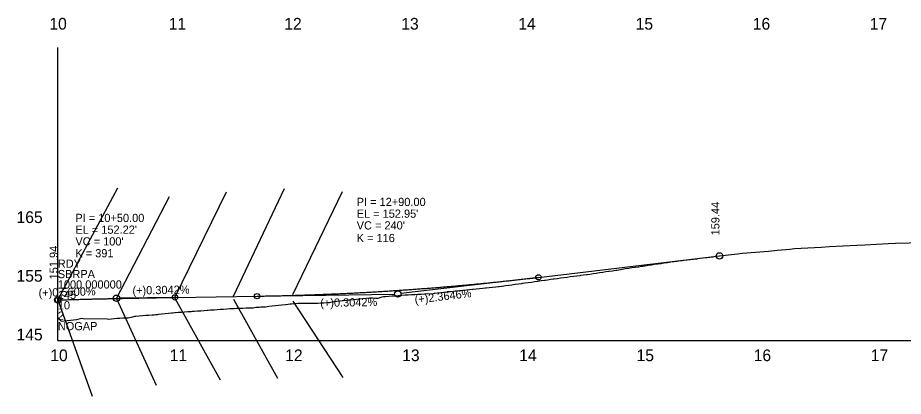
# Model space of a CAD drawing. Extents: x 573468 to 580768, y -57414 to -51768.
# Drawn here: x 573736 to 574492, y -54915 to -54592 of the extents above; entities that cross this region are included whole.
import ezdxf

# ---------------------------------------------------------------- set-up
doc = ezdxf.new("R2010")
doc.units = 0
for name, color, linetype in [('Exist Profile Cell', 7, 'Continuous'), ('Exist Vertical Profile Ground Line', 7, 'Continuous'), ('Exist Vertical Profile Horizontal Axis Label Major', 7, 'Continuous'), ('Exist Vertical Profile Vertical Axis Label', 7, 'Continuous'), ('Prop Vertical Profile Curve Label', 7, 'Continuous'), ('Prop Vertical Profile Grade', 7, 'Continuous'), ('Prop Vertical Profile Grade Label', 7, 'Continuous'), ('Prop VPI Label', 7, 'Continuous'), ('Scratch_Level_2', 7, 'Continuous')]:
    doc.layers.add(name, color=color, linetype=linetype)

msp = doc.modelspace()

# ---------------------------------------------------------------- linework, layer by layer
at = {"layer": 'Exist Profile Cell'}
for q in [(573770.22, -54617.14), (574808.49, -54867.14), (573770.22, -54867.14)]:
    msp.add_line((573770.22, -54867.14), q, dxfattribs=at)
at = {"layer": 'Exist Vertical Profile Ground Line'}
for points in [[(574240.05, -54808), (574240.65, -54807.91), (574243.42, -54807.5), (574246.18, -54807.1), (574247.22, -54806.95), (574248.95, -54806.67), (574251.71, -54806.22), (574254.57, -54805.75), (574257.25, -54805.35), (574260.01, -54804.94), (574262.78, -54804.53), (574265.54, -54804.12), (574268.31, -54803.72), (574269.3, -54803.57), (574271.07, -54803.3), (574273.84, -54802.87), (574275.55, -54802.6), (574276.6, -54802.45), (574279.37, -54802.05), (574282.13, -54801.66), (574284.9, -54801.27), (574287.66, -54800.88), (574290.43, -54800.49), (574293.2, -54800.11), (574295.96, -54799.72), (574298.73, -54799.34), (574301.49, -54798.96), (574302.84, -54798.77), (574304.26, -54798.6), (574307.02, -54798.27), (574309.79, -54797.95), (574312.55, -54797.62), (574315.32, -54797.3), (574318.08, -54796.98), (574320.85, -54796.66), (574323.61, -54796.34), (574324.26, -54796.27), (574326.38, -54795.99), (574329.15, -54795.63), (574331.91, -54795.27), (574332.51, -54795.2), (574334.68, -54794.95), (574350.09, -54793.24), (574354.32, -54792.69), (574376.55, -54790.82), (574384.31, -54789.92), (574394.63, -54789.05), (574398.72, -54788.58), (574421.45, -54787.41), (574428.69, -54786.98), (574451.75, -54785.79), (574458.65, -54785.39), (574478.7, -54784.36), (574484.88, -54783.99), (574508.45, -54783.59)], [(574018.49, -54832.43), (574019.42, -54832.33), (574022.19, -54832.03), (574024.95, -54831.72), (574027.72, -54831.43), (574030.48, -54831.13), (574033.25, -54830.84), (574036.01, -54830.57), (574038.78, -54830.7), (574041.54, -54830.83), (574042.9, -54830.89), (574043.44, -54830.83), (574044.31, -54830.59), (574047.08, -54829.84), (574048.07, -54829.57), (574049.84, -54829.44), (574052.61, -54829.24), (574055.37, -54829.05), (574057.19, -54828.92), (574058.14, -54828.83), (574060.53, -54828.62), (574060.9, -54828.6), (574063.67, -54828.42), (574066.43, -54828.24), (574069.2, -54828.06), (574071.96, -54827.89), (574074.73, -54827.72), (574077.49, -54827.55), (574080.26, -54827.39), (574083.03, -54827.23), (574085.82, -54827.08), (574088.73, -54827.11), (574090.75, -54826.89), (574091.32, -54826.72), (574091.71, -54826.6), (574094.09, -54826.33), (574096.85, -54826.02), (574099.62, -54825.72), (574102.38, -54825.41), (574102.81, -54825.37), (574105.15, -54825.12), (574107.91, -54824.84), (574109.22, -54824.7), (574110.68, -54824.56), (574112.8, -54824.34), (574113.45, -54824.28), (574116.21, -54824), (574118.98, -54823.73), (574121.74, -54823.46), (574124.12, -54823.23), (574124.51, -54823.19), (574127.27, -54822.93), (574130.04, -54822.67), (574132.8, -54822.41), (574134.93, -54822.21), (574135.57, -54822.14), (574138.33, -54821.84), (574141.1, -54821.53), (574143.86, -54821.23), (574146.29, -54820.97), (574146.63, -54820.93), (574148.99, -54820.66), (574149.4, -54820.6), (574152.2, -54820.19), (574154.93, -54819.82), (574157.69, -54819.45), (574160.46, -54819.08), (574163.22, -54818.71), (574165.99, -54818.34), (574166.65, -54818.26), (574168.75, -54817.98), (574171.52, -54817.57), (574174.28, -54817.18), (574177.05, -54816.78), (574179.81, -54816.38), (574182.58, -54815.99), (574185.35, -54815.6), (574185.92, -54815.52), (574188.11, -54815.22), (574190.88, -54814.85), (574192.72, -54814.6), (574193.64, -54814.47), (574196.41, -54814.1), (574199.17, -54813.72), (574201.94, -54813.35), (574204.7, -54812.98), (574207.47, -54812.61), (574210.23, -54812.25), (574213, -54811.88), (574215.76, -54811.52), (574216.44, -54811.43), (574218.53, -54811.14), (574221.3, -54810.75), (574222.15, -54810.63), (574224.06, -54810.35), (574226.83, -54809.94), (574229.59, -54809.53), (574232.36, -54809.12), (574235.12, -54808.71), (574237.89, -54808.31), (574240.05, -54808)], [(573770.22, -54847.52), (573773.19, -54850.63), (573786.11, -54849.06), (573790.67, -54847.92), (573791.92, -54848.16), (573812.43, -54848.67), (573813.61, -54848.7), (573820.89, -54848.05), (573823.08, -54847.94), (573825.84, -54847.81), (573828.61, -54847.68), (573830.14, -54847.61), (573831.38, -54847.35), (573834.14, -54846.76), (573835.91, -54846.39), (573836.91, -54846.3), (573839.67, -54846.05), (573842.44, -54845.81), (573845.2, -54845.57), (573846.95, -54845.43), (573847.97, -54845.36), (573850.73, -54845.2), (573852.56, -54845.1), (573853.5, -54845), (573855.65, -54844.79), (573856.26, -54844.72), (573859.03, -54844.4), (573861.79, -54844.08), (573864.56, -54843.77), (573867.33, -54843.47), (573868.03, -54843.39), (573870.09, -54843.16), (573870.4, -54843.12), (573872.86, -54842.96), (573873.82, -54842.88), (573875.62, -54842.76), (573878.39, -54842.57), (573881.15, -54842.39), (573883.92, -54842.22), (573885.26, -54842.14), (573886.68, -54842.03), (573889.45, -54841.81), (573892.21, -54841.6), (573894.98, -54841.39), (573897.74, -54841.19), (573898.61, -54841.13), (573900.51, -54840.99), (573903.53, -54840.78), (573906.04, -54840.59), (573908.81, -54840.38), (573910.13, -54840.29), (573911.57, -54840.2), (573914.34, -54840.03), (573917.1, -54839.88), (573919.87, -54839.73), (573920.64, -54839.68), (573922.63, -54839.6), (573925.4, -54839.48), (573928.16, -54839.37), (573930.93, -54839.26), (573933.69, -54839.16), (573936.46, -54839.07), (573936.9, -54839.05), (573939.23, -54838.71), (573939.55, -54838.66), (573941.99, -54838.52), (573943.51, -54838.44), (573944.76, -54838.4), (573946.08, -54838.37), (573947.52, -54838.21), (573950.29, -54837.89), (573953.05, -54837.58), (573955.82, -54837.27), (573958.58, -54836.97), (573961.35, -54836.67), (573964.39, -54836.34), (573966.88, -54835.97), (573968.46, -54835.73), (573969.64, -54835.64), (573972.41, -54835.45), (573975.18, -54835.26), (573975.82, -54835.21), (573977.94, -54835.23), (573979.84, -54835.25), (573980.71, -54835.24), (573983.47, -54835.2), (573986.24, -54835.17), (573989, -54835.14), (573991.95, -54835.11), (573994.53, -54835.02), (573995.52, -54834.98), (573997.3, -54834.87), (574000.06, -54834.68), (574002.83, -54834.3), (574005.59, -54833.91), (574008.36, -54833.53), (574011.13, -54833.15), (574012.82, -54832.92), (574013.89, -54832.83), (574016.66, -54832.59), (574018.49, -54832.43)]]:
    msp.add_lwpolyline(points, dxfattribs=at)
at = {"layer": 'Prop Vertical Profile Curve Label'}
for centre in [(574180.22, -54813.2), (573770.22, -54832.44), (573870.22, -54830.27), (573940.22, -54829.21)]:
    msp.add_circle(centre, 2.25, dxfattribs=at)
at = {"layer": 'Prop Vertical Profile Grade'}
for p, q in [((574180.22, -54813.2), (574334.68, -54794.94)), ((573870.22, -54830.27), (573940.22, -54829.21))]:
    msp.add_line(p, q, dxfattribs=at)
for points in [[(573940.22, -54829.21), (573945.02, -54829.13), (573949.82, -54829.04), (573954.62, -54828.95), (573959.42, -54828.84), (573964.22, -54828.72), (573969.02, -54828.59), (573973.82, -54828.46), (573978.62, -54828.31), (573983.42, -54828.15), (573988.22, -54827.99), (573993.02, -54827.81), (573997.82, -54827.62), (574002.62, -54827.43), (574007.42, -54827.22), (574012.22, -54827), (574017.02, -54826.78), (574021.82, -54826.54), (574026.62, -54826.29), (574031.42, -54826.04), (574036.22, -54825.77), (574041.02, -54825.5), (574045.82, -54825.21), (574050.62, -54824.92), (574055.42, -54824.61), (574060.22, -54824.29), (574065.02, -54823.97), (574069.82, -54823.63), (574074.62, -54823.29), (574079.42, -54822.93), (574084.22, -54822.57), (574089.02, -54822.19), (574093.82, -54821.81), (574098.62, -54821.42), (574103.42, -54821.01), (574108.22, -54820.6), (574113.02, -54820.17), (574117.82, -54819.74), (574122.62, -54819.3), (574127.42, -54818.84), (574132.22, -54818.38), (574137.02, -54817.9), (574141.82, -54817.42), (574146.62, -54816.93), (574151.42, -54816.42), (574156.22, -54815.91), (574161.02, -54815.39), (574165.82, -54814.86), (574170.62, -54814.31), (574175.42, -54813.76), (574180.22, -54813.2)], [(573770.22, -54832.44), (573772.22, -54832.38), (573774.22, -54832.32), (573776.22, -54832.27), (573778.22, -54832.22), (573780.22, -54832.16), (573782.22, -54832.11), (573784.22, -54832.06), (573786.22, -54832), (573788.22, -54831.95), (573790.22, -54831.9), (573792.22, -54831.85), (573794.22, -54831.8), (573796.22, -54831.75), (573798.22, -54831.7), (573800.22, -54831.65), (573802.22, -54831.6), (573804.22, -54831.56), (573806.22, -54831.51), (573808.22, -54831.46), (573810.22, -54831.42), (573812.22, -54831.37), (573814.22, -54831.33), (573816.22, -54831.28), (573818.22, -54831.24), (573820.22, -54831.19), (573822.22, -54831.15), (573824.22, -54831.11), (573826.22, -54831.07), (573828.22, -54831.03), (573830.22, -54830.99), (573832.22, -54830.94), (573834.22, -54830.91), (573836.22, -54830.87), (573838.22, -54830.83), (573840.22, -54830.79), (573842.22, -54830.75), (573844.22, -54830.71), (573846.22, -54830.68), (573848.22, -54830.64), (573850.22, -54830.6), (573852.22, -54830.57), (573854.22, -54830.53), (573856.22, -54830.5), (573858.22, -54830.47), (573860.22, -54830.43), (573862.22, -54830.4), (573864.22, -54830.37), (573866.22, -54830.34), (573868.22, -54830.31), (573870.22, -54830.27)]]:
    msp.add_spline(points, degree=3, dxfattribs=at)
at = {"layer": 'Prop VPI Label'}
for p, q in [((574180.22, -54813.2), (574062.95, -54827.06)), ((573770.22, -54832.44), (573817.47, -54831.11)), ((573870.22, -54830.27), (573822.97, -54830.99)), ((573940.22, -54829.21), (574057.47, -54827.43))]:
    msp.add_line(p, q, dxfattribs=at)
for centre in [(574334.68, -54794.94), (574060.22, -54827.39), (573770.22, -54832.44), (573820.22, -54831.04)]:
    msp.add_circle(centre, 2.75, dxfattribs=at)
at = {"layer": 'Scratch_Level_2'}
for p, q in [((573770.22, -54832.44), (573821.5, -54736.9)), ((573870.01, -54830.39), (573914.12, -54740.4)), ((573920.14, -54829.24), (573963.68, -54737.4)), ((573970.65, -54827.79), (574013.24, -54739.9)), ((573820.18, -54831.29), (573865.56, -54744.41)), ((573770.22, -54832.44), (573799.58, -54914.57)), ((573820.18, -54831.29), (573854.15, -54905.05)), ((573870.01, -54830.89), (573908.72, -54900.55)), ((573920.14, -54831.84), (573957.78, -54899.04)), ((573970.65, -54833.59), (574013.35, -54898.54))]:
    msp.add_line(p, q, dxfattribs=at)

# ---------------------------------------------------------------- texts
at = {"layer": 'Exist Profile Cell'}
for s, p in [('RDY', (573770.22, -54805.02)), ('SBRPA', (573770.22, -54813.89)), ('1000.000000', (573770.22, -54822.77)), ('145', (573770.22, -54831.64)), ('10', (573770.22, -54840.51)), ('2', (573770.22, -54849.39)), ('NOGAP', (573770.22, -54858.26))]:
    msp.add_text(s, height=7, dxfattribs=at).set_placement(p)
at = {"layer": 'Exist Vertical Profile Horizontal Axis Label Major'}
for s, p in [('10', (573763.02, -54602.03)), ('11', (573864.86, -54602.03)), ('12', (573963.41, -54602.03)), ('13', (574063.24, -54602.03)), ('14', (574163.09, -54602.03)), ('15', (574263.18, -54602.03)), ('16', (574363.12, -54602.03)), ('17', (574462.98, -54602.03)), ('10', (573763.8, -54884.64)), ('11', (573865.64, -54884.64)), ('12', (573964.19, -54884.64)), ('13', (574064.02, -54884.64)), ('14', (574163.86, -54884.64)), ('15', (574263.96, -54884.64)), ('16', (574363.9, -54884.64)), ('17', (574463.76, -54884.64))]:
    msp.add_text(s, height=10, dxfattribs=at).set_placement(p)
at = {"layer": 'Exist Vertical Profile Vertical Axis Label'}
for s, p in [('165', (573735, -54766.89)), ('155', (573735, -54816.89)), ('145', (573735, -54866.89))]:
    msp.add_text(s, height=10, dxfattribs=at).set_placement(p)
at = {"layer": 'Prop Vertical Profile Curve Label'}
for s, p in [("VC = 240'", (574025.22, -54772.39)), ("VC = 100'", (573785.22, -54786.04)), ('K = 116', (574025.22, -54783.16)), ('K = 391', (573785.22, -54796.11))]:
    msp.add_text(s, height=7, dxfattribs=at).set_placement(p)
at = {"layer": 'Prop Vertical Profile Grade Label'}
for s, rotation, p in [('(+)0.5600%', 1.60386, (573753.94, -54829.89)), ('(+)0.3042%', 0.87131, (573833.95, -54827.83)), ('(+)2.3646%', 6.7429, (574075.08, -54835.7)), ('(+)0.3042%', 0.87131, (573994.16, -54838.39))]:
    msp.add_text(s, height=7, rotation=rotation, dxfattribs=at).set_placement(p)
at = {"layer": 'Prop VPI Label'}
for s, p in [('PI = 12+90.00', (574025.22, -54752.39)), ("EL = 152.95'", (574025.22, -54762.39)), ('PI = 10+50.00', (573785.22, -54766.04)), ("EL = 152.22'", (573785.22, -54776.04))]:
    msp.add_text(s, height=7, dxfattribs=at).set_placement(p)
for s, p in [('159.44', (574334.68, -54777.44)), ('151.94', (573770.22, -54814.94))]:
    msp.add_text(s, height=7, rotation=90, dxfattribs=at).set_placement(p)

doc.saveas('drawing.dxf')
